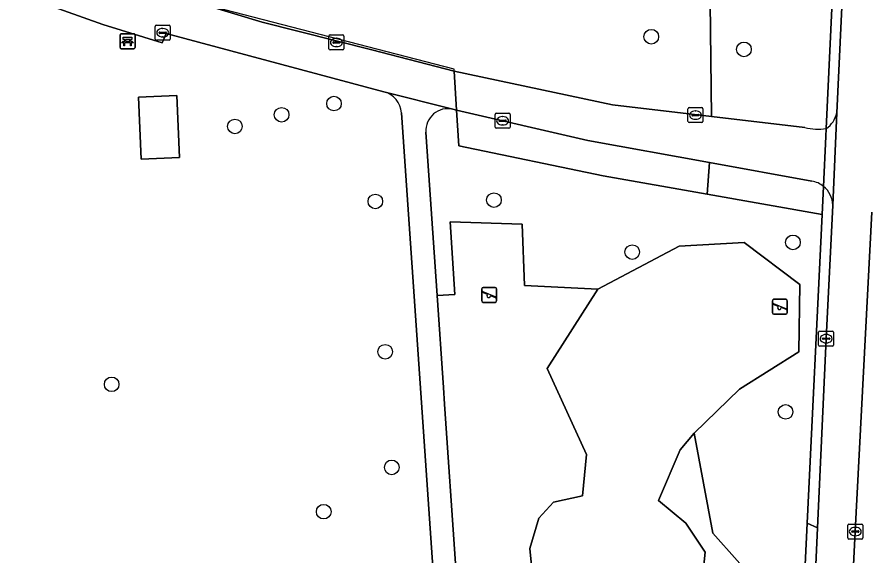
# Model space of a CAD drawing. Extents: x 160732 to 162107, y 387428 to 388479.
# Drawn here: x 160938.3 to 160995, y 387568.5 to 387604.5 of the extents above; entities that cross this region are included whole.
import ezdxf

# ---------------------------------------------------------------- set-up
doc = ezdxf.new("R2010")
doc.units = 0
for name, color, linetype in [('IMGEO_Bank', 7, 'Continuous'), ('IMGEO_Boom', 7, 'Continuous'), ('IMGEO_Groenvoorziening', 7, 'Continuous'), ('IMGEO_Hek', 7, 'Continuous'), ('IMGEO_Kolk', 7, 'Continuous'), ('IMGEO_Loofbos', 7, 'Continuous'), ('IMGEO_Rijbaan_lokaal_open', 7, 'Continuous'), ('IMGEO_Speelvoorziening', 7, 'Continuous'), ('IMGEO_Terreindeel_gesloten', 7, 'Continuous'), ('IMGEO_Terreindeel_zand', 7, 'Continuous'), ('IMGEO_Voetpad_gesloten', 7, 'Continuous'), ('IMGEO_Voetpad_open', 7, 'Continuous')]:
    doc.layers.add(name, color=color, linetype=linetype)

msp = doc.modelspace()

# ---------------------------------------------------------------- linework, layer by layer
at = {"layer": 'IMGEO_Bank'}
for p, q in [((160945.181, 387602.431), (160945.181, 387603.272)), ((160945.181, 387603.272), (160945.181, 387602.431)), ((160945.256, 387603.356), (160946.097, 387603.356)), ((160946.097, 387603.356), (160945.256, 387603.356)), ((160946.181, 387603.281), (160946.181, 387602.44)), ((160946.181, 387602.44), (160946.181, 387603.281)), ((160945.878, 387602.754), (160945.485, 387602.754)), ((160945.49, 387602.862), (160945.49, 387602.968)), ((160945.534, 387602.968), (160945.534, 387602.862)), ((160945.822, 387602.974), (160945.54, 387602.974)), ((160945.54, 387602.856), (160945.822, 387602.856)), ((160945.828, 387602.862), (160945.828, 387602.968)), ((160945.872, 387602.968), (160945.872, 387602.862)), ((160946.106, 387602.356), (160945.265, 387602.356)), ((160945.265, 387602.356), (160946.106, 387602.356))]:
    msp.add_line(p, q, dxfattribs=at)
for points in [[(160945.484, 387602.974), (160945.398, 387602.974), (160945.398, 387603.135), (160945.961, 387603.135), (160945.961, 387602.974), (160945.878, 387602.974)], [(160945.428, 387602.754), (160945.286, 387602.754), (160945.398, 387602.856), (160945.484, 387602.856)], [(160945.478, 387602.747), (160945.478, 387602.54), (160945.435, 387602.54), (160945.435, 387602.747)], [(160945.878, 387602.856), (160945.961, 387602.856), (160946.073, 387602.754), (160945.934, 387602.754)], [(160945.928, 387602.747), (160945.928, 387602.54), (160945.884, 387602.54), (160945.884, 387602.747)]]:
    msp.add_lwpolyline(points, dxfattribs=at)
for centre, radius, start, end in [((160945.259, 387603.278), 0.0779, 92.4484, 184.2845), ((160945.259, 387603.278), 0.0779, 92.4484, 184.2845), ((160946.103, 387603.278), 0.0779, 2.4484, 94.2845), ((160946.103, 387603.278), 0.0779, 2.4484, 94.2845), ((160945.428, 387602.747), 0.00671, 2.8957, 87.1043), ((160945.485, 387602.747), 0.00671, 92.8957, 177.1043), ((160945.483, 387602.967), 0.00671, 2.8957, 87.1043), ((160945.483, 387602.863), 0.00671, 272.8957, 357.1043), ((160945.54, 387602.967), 0.00671, 92.8957, 177.1043), ((160945.54, 387602.863), 0.00671, 182.8957, 267.1043), ((160945.822, 387602.967), 0.00671, 2.8957, 87.1043), ((160945.822, 387602.863), 0.00671, 272.8957, 357.1043), ((160945.879, 387602.967), 0.00671, 92.8957, 177.1043), ((160945.879, 387602.863), 0.00671, 182.8957, 267.1043), ((160945.877, 387602.747), 0.00671, 2.8957, 87.1043), ((160945.934, 387602.747), 0.00671, 92.8957, 177.1043), ((160946.103, 387602.434), 0.0779, 272.4484, 4.2845), ((160946.103, 387602.434), 0.0779, 272.4484, 4.2845), ((160945.259, 387602.434), 0.0779, 182.4484, 274.2845), ((160945.259, 387602.434), 0.0779, 182.4484, 274.2845)]:
    msp.add_arc(centre, radius, start, end, dxfattribs=at)
at = {"layer": 'IMGEO_Boom'}
for centre in [(160980.673, 387603.154), (160986.863, 387602.31), (160959.474, 387598.692), (160955.974, 387597.939), (160952.853, 387597.161), (160962.236, 387592.152), (160970.16, 387592.241), (160990.137, 387589.418), (160979.396, 387588.768), (160962.893, 387582.108), (160944.62, 387579.935), (160989.644, 387578.098), (160963.336, 387574.387), (160958.789, 387571.43)]:
    msp.add_circle(centre, 0.489, dxfattribs=at)
at = {"layer": 'IMGEO_Groenvoorziening'}
for points in [[(160964.483, 387619.934), (160956.25, 387619.369), (160956.283, 387618.738), (160950.904, 387618.373), (160944.982, 387607.068), (160954.683, 387604.135), (160962.009, 387602.274), (160967.513, 387600.859), (160978.077, 387598.606), (160984.688, 387597.824), (160984.614, 387605.447), (160982.963, 387611.646), (160984.968, 387617.133), (160991.059, 387620.74), (160993.459, 387620.619), (160994.197, 387636.562)], [(160992.367, 387597.024), (160993.459, 387620.619), (160991.059, 387620.74), (160984.968, 387617.133), (160982.963, 387611.646), (160984.614, 387605.447), (160984.688, 387597.824), (160990.922, 387597.087)], [(160993.063, 387598.063), (160993.513, 387607.508), (160994.125, 387620.586), (160993.459, 387620.619), (160992.367, 387597.024)], [(160962.812, 387599.483), (160948.264, 387603.367), (160947.991, 387602.744), (160944.04, 387603.973), (160932.486, 387608.089)], [(160912.78, 387552.735), (160917.291, 387552.074), (160922.289, 387552.26), (160926.751, 387552.568), (160947.358, 387554.958), (160958.867, 387556.421), (160966.825, 387556.763), (160963.981, 387598.065)], [(160992.09, 387591.28), (160984.406, 387592.636), (160977.456, 387593.863), (160967.81, 387595.87), (160967.669, 387598.25), (160967.413, 387598.309)], [(160965.615, 387596.776), (160966.367, 387585.864), (160967.548, 387585.946), (160967.237, 387590.798), (160972.051, 387590.643), (160972.206, 387586.528), (160977.097, 387586.295), (160982.531, 387589.168), (160986.878, 387589.4), (160990.604, 387586.606), (160990.527, 387582.103), (160986.568, 387579.619), (160983.54, 387576.669), (160984.782, 387569.993), (160988.043, 387566.344), (160989.285, 387564.481), (160989.129, 387557.494), (160984.749, 387554.429), (160979.221, 387539.385), (160969.772, 387542.857), (160974.078, 387554.577), (160968.333, 387557.329), (160969.351, 387542.544)], [(160991.393, 387593.503), (160984.564, 387594.745), (160984.406, 387592.636), (160992.09, 387591.28), (160992.181, 387593.159)], [(160992.181, 387593.159), (160992.09, 387591.28), (160991.091, 387570.653), (160991.787, 387570.354), (160992.355, 387582.985), (160992.793, 387591.9)], [(160971.092, 387539.568), (160985.673, 387529.993), (160986.345, 387529.855), (160987.148, 387532.95), (160988.453, 387539.207), (160988.988, 387542.358), (160989.82, 387548.695), (160990.116, 387551.878), (160990.395, 387556.277), (160991.091, 387570.653), (160992.09, 387591.28)], [(160995.41, 387591.44), (160994.301, 387570.101), (160993.495, 387553.938), (160992.944, 387545.782), (160992.606, 387543.525)], [(160972.807, 387566.467), (160972.551, 387568.971), (160973.149, 387570.992), (160974.145, 387572.073), (160976.084, 387572.481), (160976.341, 387575.242), (160973.721, 387580.99), (160977.097, 387586.295), (160972.206, 387586.528), (160972.051, 387590.643), (160967.237, 387590.798), (160967.548, 387585.946), (160966.367, 387585.864), (160966.79, 387579.725), (160966.866, 387578.617), (160968.333, 387557.329)], [(160988.043, 387566.344), (160984.782, 387569.993), (160983.54, 387576.669), (160982.606, 387575.552), (160981.15, 387572.179), (160982.973, 387570.67), (160984.282, 387568.735), (160983.969, 387565.662)], [(160991.253, 387558.486), (160991.787, 387570.354), (160991.091, 387570.653), (160990.395, 387556.277), (160990.116, 387551.878), (160989.82, 387548.695), (160988.988, 387542.358), (160988.453, 387539.207), (160987.148, 387532.95), (160986.345, 387529.855), (160986.378, 387529.848), (160987.074, 387529.894), (160988.311, 387534.754), (160988.937, 387537.656)]]:
    msp.add_lwpolyline(points, dxfattribs=at)
msp.add_lwpolyline([(160946.421, 387599.124), (160948.969, 387599.234), (160949.148, 387595.081), (160946.601, 387594.971)], close=True, dxfattribs=at)
for centre, radius, start, end in [((160962.404, 387597.956), 1.581, 3.9616, 75.0428), ((160967.082, 387596.876), 1.471, 77.0061, 183.8966), ((160991.403, 387598.423), 1.699, 304.5862, 347.7795), ((160991.812, 387600.89), 3.905, 256.8318, 278.1753), ((160991.159, 387591.892), 1.628, 51.1081, 81.7247), ((160991.161, 387591.885), 1.633, 0.5367, 51.3121)]:
    msp.add_arc(centre, radius, start, end, dxfattribs=at)
at = {"layer": 'IMGEO_Hek'}
for points in [[(160993.459, 387620.619), (160992.367, 387597.024)], [(160967.513, 387600.859), (160967.505, 387600.984), (160952.182, 387604.955), (160945.048, 387607.129), (160939.808, 387608.915)], [(160967.669, 387598.25), (160967.513, 387600.859)], [(160984.406, 387592.636), (160977.456, 387593.863), (160967.81, 387595.87), (160967.669, 387598.25)], [(160992.367, 387597.024), (160992.343, 387596.5)], [(160992.343, 387596.5), (160992.181, 387593.159)], [(160992.181, 387593.159), (160992.09, 387591.28)], [(160992.09, 387591.28), (160984.406, 387592.636)], [(160992.09, 387591.28), (160991.091, 387570.653)], [(160991.091, 387570.653), (160990.395, 387556.277), (160990.116, 387551.878), (160989.82, 387548.695), (160988.988, 387542.358), (160988.453, 387539.207), (160987.148, 387532.95), (160986.345, 387529.855)]]:
    msp.add_lwpolyline(points, dxfattribs=at)
at = {"layer": 'IMGEO_Kolk'}
for p, q in [((160947.532, 387602.996), (160947.532, 387603.848)), ((160947.607, 387603.922), (160948.459, 387603.922)), ((160948.02, 387603.702), (160948.045, 387603.702)), ((160948.533, 387603.848), (160948.533, 387602.996)), ((160947.791, 387603.416), (160947.791, 387603.428)), ((160948.229, 387603.379), (160947.831, 387603.379)), ((160947.834, 387603.465), (160948.232, 387603.465)), ((160948.043, 387603.142), (160948.018, 387603.142)), ((160948.275, 387603.428), (160948.275, 387603.416)), ((160959.138, 387602.345), (160959.138, 387603.197)), ((160959.213, 387603.271), (160960.065, 387603.271)), ((160959.626, 387603.051), (160959.651, 387603.051)), ((160960.139, 387603.197), (160960.139, 387602.345)), ((160948.459, 387602.922), (160947.607, 387602.922)), ((160959.397, 387602.765), (160959.397, 387602.777)), ((160959.835, 387602.728), (160959.437, 387602.728)), ((160959.44, 387602.814), (160959.838, 387602.814)), ((160959.649, 387602.491), (160959.624, 387602.491)), ((160959.881, 387602.777), (160959.881, 387602.765)), ((160960.065, 387602.271), (160959.213, 387602.271)), ((160970.238, 387597.113), (160970.238, 387597.965)), ((160970.313, 387598.039), (160971.165, 387598.039)), ((160971.239, 387597.965), (160971.239, 387597.113)), ((160983.125, 387597.49), (160983.125, 387598.342)), ((160983.2, 387598.416), (160984.052, 387598.416)), ((160983.384, 387597.91), (160983.384, 387597.922)), ((160983.427, 387597.959), (160983.825, 387597.959)), ((160983.613, 387598.196), (160983.638, 387598.196)), ((160983.868, 387597.922), (160983.868, 387597.91)), ((160984.126, 387598.342), (160984.126, 387597.49)), ((160970.497, 387597.533), (160970.497, 387597.545)), ((160970.935, 387597.496), (160970.537, 387597.496)), ((160970.54, 387597.582), (160970.938, 387597.582)), ((160970.726, 387597.819), (160970.751, 387597.819)), ((160970.981, 387597.545), (160970.981, 387597.533)), ((160984.052, 387597.416), (160983.2, 387597.416)), ((160983.822, 387597.873), (160983.424, 387597.873)), ((160983.636, 387597.636), (160983.611, 387597.636)), ((160971.165, 387597.039), (160970.313, 387597.039)), ((160970.749, 387597.259), (160970.724, 387597.259)), ((160991.853, 387582.559), (160991.853, 387583.411)), ((160991.928, 387583.485), (160992.78, 387583.485)), ((160992.341, 387583.265), (160992.366, 387583.265)), ((160992.854, 387583.411), (160992.854, 387582.559)), ((160992.112, 387582.979), (160992.112, 387582.991)), ((160992.55, 387582.942), (160992.152, 387582.942)), ((160992.155, 387583.028), (160992.553, 387583.028)), ((160992.364, 387582.705), (160992.339, 387582.705)), ((160992.596, 387582.991), (160992.596, 387582.979)), ((160992.78, 387582.485), (160991.928, 387582.485)), ((160993.801, 387569.674), (160993.801, 387570.526)), ((160993.876, 387570.6), (160994.728, 387570.6)), ((160994.06, 387570.094), (160994.06, 387570.106)), ((160994.103, 387570.143), (160994.501, 387570.143)), ((160994.289, 387570.38), (160994.314, 387570.38)), ((160994.544, 387570.106), (160994.544, 387570.094)), ((160994.802, 387570.526), (160994.802, 387569.674)), ((160994.728, 387569.6), (160993.876, 387569.6)), ((160994.498, 387570.057), (160994.1, 387570.057)), ((160994.312, 387569.82), (160994.287, 387569.82))]:
    msp.add_line(p, q, dxfattribs=at)
for points in [[(160947.532, 387602.996), (160947.532, 387603.848)], [(160947.607, 387603.922), (160948.459, 387603.922)], [(160948.533, 387603.848), (160948.533, 387602.996)], [(160959.138, 387602.345), (160959.138, 387603.197)], [(160959.213, 387603.271), (160960.065, 387603.271)], [(160960.139, 387603.197), (160960.139, 387602.345)], [(160948.459, 387602.922), (160947.607, 387602.922)], [(160960.065, 387602.271), (160959.213, 387602.271)], [(160970.238, 387597.113), (160970.238, 387597.965)], [(160970.313, 387598.039), (160971.165, 387598.039)], [(160971.239, 387597.965), (160971.239, 387597.113)], [(160983.125, 387597.49), (160983.125, 387598.342)], [(160983.2, 387598.416), (160984.052, 387598.416)], [(160984.126, 387598.342), (160984.126, 387597.49)], [(160984.052, 387597.416), (160983.2, 387597.416)], [(160971.165, 387597.039), (160970.313, 387597.039)], [(160991.853, 387582.559), (160991.853, 387583.411)], [(160991.928, 387583.485), (160992.78, 387583.485)], [(160992.854, 387583.411), (160992.854, 387582.559)], [(160992.78, 387582.485), (160991.928, 387582.485)], [(160993.801, 387569.674), (160993.801, 387570.526)], [(160993.876, 387570.6), (160994.728, 387570.6)], [(160994.802, 387570.526), (160994.802, 387569.674)], [(160994.728, 387569.6), (160993.876, 387569.6)]]:
    msp.add_lwpolyline(points, dxfattribs=at)
for centre, radius, start, end in [((160947.609, 387603.846), 0.0765, 91.552, 178.448), ((160947.609, 387603.846), 0.0765, 91.552, 178.448), ((160948.457, 387603.846), 0.0765, 1.552, 88.448), ((160948.457, 387603.846), 0.0765, 1.552, 88.448), ((160947.831, 387603.425), 0.0403, 85.8775, 175.7526), ((160947.828, 387603.415), 0.0366, 178.938, 274.7102), ((160948.232, 387603.422), 0.043, 264.8664, 352.4533), ((160948.236, 387603.427), 0.0386, 1.7309, 96.639), ((160959.215, 387603.195), 0.0765, 91.552, 178.448), ((160959.215, 387603.195), 0.0765, 91.552, 178.448), ((160960.063, 387603.195), 0.0765, 1.552, 88.448), ((160960.063, 387603.195), 0.0765, 1.552, 88.448), ((160947.609, 387602.998), 0.0765, 181.552, 268.448), ((160947.609, 387602.998), 0.0765, 181.552, 268.448), ((160948.457, 387602.998), 0.0765, 271.552, 358.448), ((160948.457, 387602.998), 0.0765, 271.552, 358.448), ((160959.437, 387602.774), 0.0403, 85.8775, 175.7526), ((160959.434, 387602.764), 0.0366, 178.938, 274.7102), ((160959.838, 387602.771), 0.043, 264.8664, 352.4533), ((160959.842, 387602.776), 0.0386, 1.7309, 96.639), ((160959.215, 387602.347), 0.0765, 181.552, 268.448), ((160959.215, 387602.347), 0.0765, 181.552, 268.448), ((160960.063, 387602.347), 0.0765, 271.552, 358.448), ((160960.063, 387602.347), 0.0765, 271.552, 358.448), ((160970.315, 387597.963), 0.0765, 91.552, 178.448), ((160970.315, 387597.963), 0.0765, 91.552, 178.448), ((160971.163, 387597.963), 0.0765, 1.552, 88.448), ((160971.163, 387597.963), 0.0765, 1.552, 88.448), ((160983.202, 387598.34), 0.0765, 91.552, 178.448), ((160983.202, 387598.34), 0.0765, 91.552, 178.448), ((160983.424, 387597.919), 0.0403, 85.8775, 175.7526), ((160983.421, 387597.909), 0.0366, 178.938, 274.7102), ((160983.825, 387597.916), 0.043, 264.8664, 352.4533), ((160983.829, 387597.921), 0.0386, 1.7309, 96.639), ((160984.05, 387598.34), 0.0765, 1.552, 88.448), ((160984.05, 387598.34), 0.0765, 1.552, 88.448), ((160970.537, 387597.542), 0.0403, 85.8775, 175.7526), ((160970.534, 387597.532), 0.0366, 178.938, 274.7102), ((160970.938, 387597.539), 0.043, 264.8664, 352.4533), ((160970.942, 387597.544), 0.0386, 1.7309, 96.639), ((160983.202, 387597.492), 0.0765, 181.552, 268.448), ((160983.202, 387597.492), 0.0765, 181.552, 268.448), ((160984.05, 387597.492), 0.0765, 271.552, 358.448), ((160984.05, 387597.492), 0.0765, 271.552, 358.448), ((160970.315, 387597.115), 0.0765, 181.552, 268.448), ((160970.315, 387597.115), 0.0765, 181.552, 268.448), ((160971.163, 387597.115), 0.0765, 271.552, 358.448), ((160971.163, 387597.115), 0.0765, 271.552, 358.448), ((160991.93, 387583.409), 0.0765, 91.552, 178.448), ((160991.93, 387583.409), 0.0765, 91.552, 178.448), ((160992.778, 387583.409), 0.0765, 1.552, 88.448), ((160992.778, 387583.409), 0.0765, 1.552, 88.448), ((160992.152, 387582.988), 0.0403, 85.8775, 175.7526), ((160992.149, 387582.978), 0.0366, 178.938, 274.7102), ((160992.553, 387582.985), 0.043, 264.8664, 352.4533), ((160992.557, 387582.99), 0.0386, 1.7309, 96.639), ((160991.93, 387582.561), 0.0765, 181.552, 268.448), ((160991.93, 387582.561), 0.0765, 181.552, 268.448), ((160992.778, 387582.561), 0.0765, 271.552, 358.448), ((160992.778, 387582.561), 0.0765, 271.552, 358.448), ((160993.878, 387570.524), 0.0765, 91.552, 178.448), ((160993.878, 387570.524), 0.0765, 91.552, 178.448), ((160994.1, 387570.103), 0.0403, 85.8775, 175.7526), ((160994.505, 387570.105), 0.0386, 1.7309, 96.639), ((160994.726, 387570.524), 0.0765, 1.552, 88.448), ((160994.726, 387570.524), 0.0765, 1.552, 88.448), ((160993.878, 387569.676), 0.0765, 181.552, 268.448), ((160993.878, 387569.676), 0.0765, 181.552, 268.448), ((160994.097, 387570.093), 0.0366, 178.938, 274.7102), ((160994.501, 387570.1), 0.043, 264.8664, 352.4533), ((160994.726, 387569.676), 0.0765, 271.552, 358.448), ((160994.726, 387569.676), 0.0765, 271.552, 358.448)]:
    msp.add_arc(centre, radius, start, end, dxfattribs=at)
for centre, major_axis, ratio, start_param, end_param in [((160948.019, 387603.422), (-0.387, 0.002), 0.722429, 4.712389, 7.853982), ((160948.044, 387603.422), (-0.39, 0.002), 0.717154, 1.570796, 4.712389), ((160959.625, 387602.771), (-0.387, 0.002), 0.722429, 4.712389, 7.853982), ((160959.65, 387602.771), (-0.39, 0.002), 0.717154, 1.570796, 4.712389), ((160983.612, 387597.916), (-0.387, 0.002), 0.722429, 4.712389, 7.853982), ((160983.637, 387597.916), (-0.39, 0.002), 0.717154, 1.570796, 4.712389), ((160970.725, 387597.539), (-0.387, 0.002), 0.722429, 4.712389, 7.853982), ((160970.75, 387597.539), (-0.39, 0.002), 0.717154, 1.570796, 4.712389), ((160992.34, 387582.985), (-0.387, 0.002), 0.722429, 4.712389, 7.853982), ((160992.365, 387582.985), (-0.39, 0.002), 0.717154, 1.570796, 4.712389), ((160994.288, 387570.1), (-0.387, 0.002), 0.722429, 4.712389, 7.853982), ((160994.313, 387570.1), (-0.39, 0.002), 0.717154, 1.570796, 4.712389)]:
    msp.add_ellipse(centre, major_axis=major_axis, ratio=ratio, start_param=start_param, end_param=end_param, dxfattribs=at)
at = {"layer": 'IMGEO_Loofbos'}
msp.add_lwpolyline([(160984.564, 387594.745), (160976.438, 387596.223), (160967.669, 387598.25), (160967.81, 387595.87), (160977.456, 387593.863), (160984.406, 387592.636)], close=True, dxfattribs=at)
at = {"layer": 'IMGEO_Rijbaan_lokaal_open'}
for points in [[(160992.793, 387591.9), (160993.063, 387598.063)], [(160992.367, 387597.024), (160992.343, 387596.5), (160992.181, 387593.159)]]:
    msp.add_lwpolyline(points, dxfattribs=at)
for centre, radius, start, end in [((160991.403, 387598.423), 1.699, 304.5862, 347.7795), ((160991.161, 387591.885), 1.633, 0.5367, 51.3121)]:
    msp.add_arc(centre, radius, start, end, dxfattribs=at)
at = {"layer": 'IMGEO_Speelvoorziening'}
for p, q in [((160969.343, 387585.507), (160969.343, 387586.307)), ((160969.343, 387586.307), (160969.343, 387585.507)), ((160969.726, 387585.935), (160969.387, 387586.072)), ((160969.412, 387586.132), (160970.288, 387585.779)), ((160969.443, 387586.407), (160970.233, 387586.407)), ((160970.233, 387586.407), (160969.443, 387586.407)), ((160970.333, 387586.307), (160970.333, 387585.507)), ((160970.333, 387585.507), (160970.333, 387586.307)), ((160970.264, 387585.719), (160969.924, 387585.856)), ((160988.765, 387584.714), (160988.765, 387585.514)), ((160988.765, 387585.514), (160988.765, 387584.714)), ((160988.865, 387585.614), (160989.655, 387585.614)), ((160989.655, 387585.614), (160988.865, 387585.614)), ((160989.755, 387585.514), (160989.755, 387584.714)), ((160989.755, 387584.714), (160989.755, 387585.514)), ((160970.233, 387585.407), (160969.443, 387585.407)), ((160969.443, 387585.407), (160970.233, 387585.407)), ((160989.148, 387585.142), (160988.809, 387585.279)), ((160988.834, 387585.339), (160989.71, 387584.986)), ((160989.686, 387584.926), (160989.346, 387585.063)), ((160989.655, 387584.614), (160988.865, 387584.614)), ((160988.865, 387584.614), (160989.655, 387584.614))]:
    msp.add_line(p, q, dxfattribs=at)
for centre, radius, start, end in [((160969.443, 387586.307), 0.1, 90, 180), ((160969.443, 387586.307), 0.1, 90, 180), ((160969.4, 387586.102), 0.0327, 68.078, 248.078), ((160970.233, 387586.307), 0.1, 0, 90), ((160970.233, 387586.307), 0.1, 360, 90), ((160969.443, 387585.507), 0.1, 180, 270), ((160969.443, 387585.507), 0.1, 180, 270), ((160969.805, 387585.845), 0.12, 130.9928, 5.1632), ((160970.233, 387585.507), 0.1, 270, 0), ((160970.233, 387585.507), 0.1, 270, 0), ((160970.276, 387585.749), 0.0327, 248.078, 68.078), ((160988.865, 387585.514), 0.1, 90, 180), ((160988.865, 387585.514), 0.1, 90, 180), ((160989.655, 387585.514), 0.1, 0, 90), ((160989.655, 387585.514), 0.1, 360, 90), ((160988.822, 387585.309), 0.0327, 68.078, 248.078), ((160989.227, 387585.052), 0.12, 130.9928, 5.1632), ((160989.698, 387584.956), 0.0327, 248.078, 68.078), ((160988.865, 387584.714), 0.1, 180, 270), ((160988.865, 387584.714), 0.1, 180, 270), ((160989.655, 387584.714), 0.1, 270, 0), ((160989.655, 387584.714), 0.1, 270, 0)]:
    msp.add_arc(centre, radius, start, end, dxfattribs=at)
at = {"layer": 'IMGEO_Terreindeel_gesloten'}
msp.add_lwpolyline([(160948.969, 387599.234), (160946.421, 387599.124), (160946.601, 387594.971), (160949.148, 387595.081)], close=True, dxfattribs=at)
at = {"layer": 'IMGEO_Terreindeel_zand'}
msp.add_lwpolyline([(160986.568, 387579.619), (160990.527, 387582.103), (160990.604, 387586.606), (160986.878, 387589.4), (160982.531, 387589.168), (160977.097, 387586.295), (160973.721, 387580.99), (160976.341, 387575.242), (160976.084, 387572.481), (160974.145, 387572.073), (160973.149, 387570.992), (160972.551, 387568.971), (160972.807, 387566.467), (160974.004, 387564.267), (160975.399, 387563.243), (160977.904, 387562.702), (160981.093, 387562.845), (160983.03, 387563.812), (160983.969, 387565.662), (160984.282, 387568.735), (160982.973, 387570.67), (160981.15, 387572.179), (160982.606, 387575.552), (160983.54, 387576.669)], close=True, dxfattribs=at)
at = {"layer": 'IMGEO_Voetpad_gesloten'}
for points in [[(160996.354, 387667.542), (160996.303, 387665.327), (160995.815, 387656.056), (160995.041, 387639.95), (160994.657, 387631.952), (160994.125, 387620.586), (160993.513, 387607.508), (160993.063, 387598.063), (160992.793, 387591.9), (160992.355, 387582.985), (160991.787, 387570.354), (160991.253, 387558.486)], [(160912.582, 387619.762), (160911.514, 387616.299), (160911.313, 387615.648), (160918.319, 387613.055), (160932.486, 387608.089), (160944.04, 387603.973), (160947.991, 387602.744), (160948.264, 387603.367), (160962.812, 387599.483), (160967.413, 387598.309), (160967.669, 387598.25), (160967.513, 387600.859), (160962.009, 387602.274), (160954.683, 387604.135), (160944.982, 387607.068), (160942.351, 387607.863), (160939.703, 387608.708)], [(160984.688, 387597.824), (160978.077, 387598.606), (160967.513, 387600.859), (160967.669, 387598.25), (160976.438, 387596.223), (160984.564, 387594.745), (160991.393, 387593.503)], [(160990.922, 387597.087), (160984.688, 387597.824)], [(160992.181, 387593.159), (160992.343, 387596.5), (160992.367, 387597.024)], [(160992.606, 387543.525), (160992.944, 387545.782), (160993.495, 387553.938), (160994.301, 387570.101), (160995.41, 387591.44)]]:
    msp.add_lwpolyline(points, dxfattribs=at)
for centre, radius, start, end in [((160991.812, 387600.89), 3.905, 256.8318, 278.1753), ((160991.159, 387591.892), 1.628, 51.1081, 81.7247)]:
    msp.add_arc(centre, radius, start, end, dxfattribs=at)
at = {"layer": 'IMGEO_Voetpad_open'}
for points in [[(160967.413, 387598.309), (160962.812, 387599.483)], [(160963.981, 387598.065), (160966.825, 387556.763), (160966.948, 387554.984), (160966.996, 387554.285), (160967.79, 387542.749)], [(160966.367, 387585.864), (160965.615, 387596.776)], [(160969.351, 387542.544), (160968.333, 387557.329), (160966.866, 387578.617), (160966.79, 387579.725), (160966.367, 387585.864)]]:
    msp.add_lwpolyline(points, dxfattribs=at)
for centre, radius, start, end in [((160962.404, 387597.956), 1.581, 3.9616, 75.0428), ((160967.082, 387596.876), 1.471, 77.0061, 183.8966)]:
    msp.add_arc(centre, radius, start, end, dxfattribs=at)

doc.saveas('drawing.dxf')
